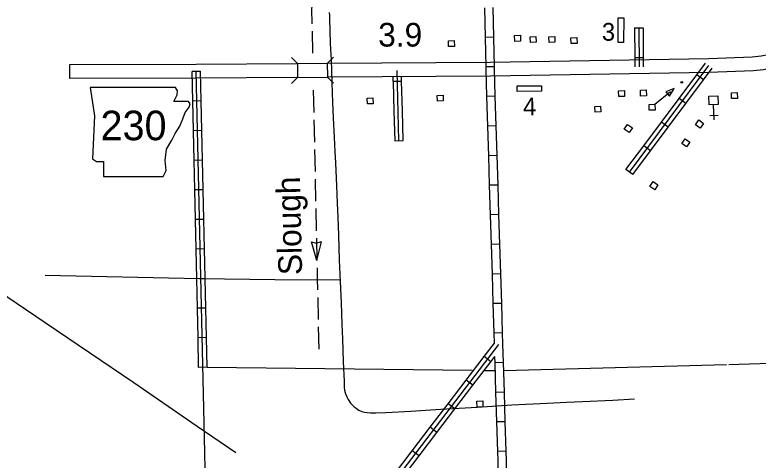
# Model space of a CAD drawing. Extents: x 1671357 to 13005564, y 567358 to 14261451.
# Drawn here: x 12758292.019 to 12758296.447, y 14259944.191 to 14259946.844 of the extents above; entities that cross this region are included whole.
import ezdxf

# ---------------------------------------------------------------- set-up
doc = ezdxf.new("R2010")
doc.units = 0
for name, color, linetype in [('10', 7, 'Continuous'), ('21', 7, 'Continuous'), ('31', 7, 'Continuous'), ('32', 7, 'Continuous'), ('37', 7, 'Continuous'), ('43', 7, 'Continuous'), ('48', 7, 'Continuous'), ('5', 7, 'Continuous'), ('56', 7, 'Continuous'), ('Default', 7, 'Continuous')]:
    doc.layers.add(name, color=color, linetype=linetype)

msp = doc.modelspace()

# ---------------------------------------------------------------- linework, layer by layer
at = {"layer": '10'}
for p, q in [((12758292.3471, 14259946.465), (12758292.347, 14259946.5485)), ((12758293.7025, 14259946.5542), (12758293.7031, 14259946.4708))]:
    msp.add_line(p, q, dxfattribs=at)
msp.add_lwpolyline([(12758293.8818, 14259946.5555), (12758294.8508, 14259946.5626), (12758296.1524, 14259946.5836), (12758296.4115, 14259946.5933), (12758296.465, 14259946.5991), (12758296.5073, 14259946.6083), (12758296.5912, 14259946.6334), (12758296.6124, 14259946.6421), (12758296.6425, 14259946.6507), (12758296.6884, 14259946.6603), (12758296.7347, 14259946.6645), (12758297.4833, 14259946.6833), (12758297.4862, 14259946.5996), (12758296.7007, 14259946.5776), (12758296.6625, 14259946.5696), (12758296.6398, 14259946.5631), (12758296.619, 14259946.5546), (12758296.5282, 14259946.5274), (12758296.4784, 14259946.5166), (12758296.4176, 14259946.5101), (12758296.1546, 14259946.5002), (12758294.8518, 14259946.4791), (12758293.8834, 14259946.4721)], close=True, dxfattribs=at)
for points in [[(12758292.347, 14259946.5485), (12758293.0998, 14259946.5499), (12758293.7015, 14259946.5542)], [(12758293.7015, 14259946.5542), (12758293.8834, 14259946.5555)], [(12758293.6976, 14259946.4707), (12758293.1001, 14259946.4664), (12758292.347, 14259946.465)], [(12758293.6976, 14259946.4707), (12758293.8834, 14259946.4721)]]:
    msp.add_lwpolyline(points, dxfattribs=at)
at = {"layer": '21'}
msp.add_lwpolyline([(12758292.4682, 14259946.4121), (12758292.4936, 14259946.2427), (12758292.4823, 14259945.9857), (12758292.5049, 14259945.9715), (12758292.5473, 14259945.9715), (12758292.5473, 14259945.8812), (12758292.9031, 14259945.8812), (12758292.9201, 14259945.9179), (12758292.9144, 14259945.9772), (12758292.9229, 14259946.045), (12758292.9539, 14259946.0986), (12758292.9737, 14259946.1382), (12758293.002, 14259946.1805), (12758293.0189, 14259946.2257), (12758293.033, 14259946.2624), (12758293.0584, 14259946.2935), (12758293.0641, 14259946.3133), (12758293.0528, 14259946.3274), (12758292.9652, 14259946.3274), (12758292.985, 14259946.3669), (12758292.9878, 14259946.3923), (12758292.9761, 14259946.4119)], close=True, dxfattribs=at)
at = {"layer": '31'}
for p, q in [((12758294.3231, 14259946.448), (12758294.2731, 14259946.4468)), ((12758294.282, 14259946.0943), (12758294.3321, 14259946.0956))]:
    msp.add_line(p, q, dxfattribs=at)
for points in [[(12758294.307, 14259946.095), (12758294.2964, 14259946.5135)], [(12758294.2731, 14259946.4468), (12758294.2724, 14259946.4749)], [(12758294.3231, 14259946.448), (12758294.3225, 14259946.4753)], [(12758294.2731, 14259946.4468), (12758294.2775, 14259946.2705)], [(12758294.3276, 14259946.2718), (12758294.3231, 14259946.448)], [(12758294.2775, 14259946.2705), (12758294.282, 14259946.0943)], [(12758294.3321, 14259946.0956), (12758294.3276, 14259946.2718)]]:
    msp.add_lwpolyline(points, dxfattribs=at)
at = {"layer": '32'}
for p, q in [((12758295.7114, 14259946.767), (12758295.7615, 14259946.7672)), ((12758294.8727, 14259946.711), (12758294.8226, 14259946.71)), ((12758295.7123, 14259946.5907), (12758295.7624, 14259946.5909)), ((12758293.125, 14259946.5072), (12758293.075, 14259946.5061)), ((12758294.8761, 14259946.5347), (12758294.826, 14259946.5338)), ((12758296.1218, 14259946.4577), (12758296.0817, 14259946.4877)), ((12758293.1289, 14259946.331), (12758293.0789, 14259946.3299)), ((12758294.8813, 14259946.3588), (12758294.8313, 14259946.3573)), ((12758296.0164, 14259946.3164), (12758295.9762, 14259946.3464)), ((12758295.9109, 14259946.1752), (12758295.8708, 14259946.2052)), ((12758293.1328, 14259946.1547), (12758293.0828, 14259946.1536)), ((12758294.8868, 14259946.1826), (12758294.8367, 14259946.1811)), ((12758295.8054, 14259946.034), (12758295.7653, 14259946.0639)), ((12758293.1367, 14259945.9785), (12758293.0867, 14259945.9774)), ((12758294.8922, 14259946.0064), (12758294.8421, 14259946.0049)), ((12758295.7, 14259945.8927), (12758295.6598, 14259945.9227)), ((12758294.8976, 14259945.8302), (12758294.8476, 14259945.8287)), ((12758293.1406, 14259945.8023), (12758293.0906, 14259945.8012)), ((12758294.903, 14259945.654), (12758294.853, 14259945.6525)), ((12758293.1445, 14259945.626), (12758293.0945, 14259945.6249)), ((12758294.9085, 14259945.4778), (12758294.8584, 14259945.4763)), ((12758293.1484, 14259945.4498), (12758293.0984, 14259945.4487)), ((12758294.9139, 14259945.3016), (12758294.8638, 14259945.3001)), ((12758293.1524, 14259945.2736), (12758293.1023, 14259945.2725)), ((12758294.9193, 14259945.1254), (12758294.8692, 14259945.1239)), ((12758293.1563, 14259945.0973), (12758293.1062, 14259945.0962)), ((12758294.9247, 14259944.9493), (12758294.8747, 14259944.9477)), ((12758293.1602, 14259944.9211), (12758293.1101, 14259944.92)), ((12758294.8543, 14259944.7776), (12758294.8145, 14259944.8079)), ((12758294.9301, 14259944.773), (12758294.88, 14259944.7715)), ((12758293.1641, 14259944.7449), (12758293.114, 14259944.7438)), ((12758294.7474, 14259944.6374), (12758294.7076, 14259944.6678)), ((12758294.9354, 14259944.5968), (12758294.8853, 14259944.5953)), ((12758294.6405, 14259944.4972), (12758294.6007, 14259944.5276)), ((12758294.9407, 14259944.4206), (12758294.8906, 14259944.4191)), ((12758294.5336, 14259944.3571), (12758294.4938, 14259944.3874)), ((12758294.4267, 14259944.2169), (12758294.3869, 14259944.2473)), ((12758294.946, 14259944.2444), (12758294.8959, 14259944.2429))]:
    msp.add_line(p, q, dxfattribs=at)
for points in [[(12758294.8226, 14259946.71), (12758294.8192, 14259946.8863)], [(12758294.8727, 14259946.711), (12758294.8693, 14259946.8872)], [(12758295.7114, 14259946.767), (12758295.7123, 14259946.5907)], [(12758295.7365, 14259946.7671), (12758295.7377, 14259946.5349)], [(12758295.7615, 14259946.7672), (12758295.7624, 14259946.5909)], [(12758294.826, 14259946.5338), (12758294.8226, 14259946.71)], [(12758294.8761, 14259946.5347), (12758294.8727, 14259946.711)], [(12758295.7123, 14259946.5907), (12758295.7126, 14259946.5348)], [(12758295.7624, 14259946.5909), (12758295.7627, 14259946.535)], [(12758295.6799, 14259945.9077), (12758296.1535, 14259946.5419)], [(12758296.0817, 14259946.4877), (12758296.1334, 14259946.5569)], [(12758293.075, 14259946.5061), (12758293.0749, 14259946.5076)], [(12758293.0789, 14259946.3299), (12758293.075, 14259946.5061)], [(12758293.1503, 14259944.2344), (12758293.1, 14259946.5081)], [(12758293.125, 14259946.5072), (12758293.125, 14259946.5087)], [(12758293.1289, 14259946.331), (12758293.125, 14259946.5072)], [(12758294.8313, 14259946.3573), (12758294.8263, 14259946.5202), (12758294.826, 14259946.5338)], [(12758294.8813, 14259946.3588), (12758294.8763, 14259946.5215), (12758294.8761, 14259946.5347)], [(12758296.1218, 14259946.4577), (12758296.1735, 14259946.5269)], [(12758295.9762, 14259946.3464), (12758296.0817, 14259946.4877)], [(12758296.0164, 14259946.3164), (12758296.1218, 14259946.4577)], [(12758293.0828, 14259946.1536), (12758293.0789, 14259946.3299)], [(12758293.1328, 14259946.1547), (12758293.1289, 14259946.331)], [(12758294.8367, 14259946.1811), (12758294.8313, 14259946.3573)], [(12758294.8868, 14259946.1826), (12758294.8813, 14259946.3588)], [(12758295.8708, 14259946.2052), (12758295.9762, 14259946.3464)], [(12758295.9109, 14259946.1752), (12758296.0164, 14259946.3164)], [(12758295.7653, 14259946.0639), (12758295.8708, 14259946.2052)], [(12758293.0867, 14259945.9774), (12758293.0828, 14259946.1536)], [(12758293.1367, 14259945.9785), (12758293.1328, 14259946.1547)], [(12758294.8421, 14259946.0049), (12758294.8367, 14259946.1811)], [(12758294.8922, 14259946.0064), (12758294.8868, 14259946.1826)], [(12758295.8054, 14259946.034), (12758295.9109, 14259946.1752)], [(12758295.6598, 14259945.9227), (12758295.7653, 14259946.0639)], [(12758295.7, 14259945.8927), (12758295.8054, 14259946.034)], [(12758293.0906, 14259945.8012), (12758293.0867, 14259945.9774)], [(12758293.1406, 14259945.8023), (12758293.1367, 14259945.9785)], [(12758294.8476, 14259945.8287), (12758294.8421, 14259946.0049)], [(12758294.8976, 14259945.8302), (12758294.8922, 14259946.0064)], [(12758294.903, 14259945.654), (12758294.8976, 14259945.8302)], [(12758293.0945, 14259945.6249), (12758293.0906, 14259945.8012)], [(12758293.1445, 14259945.626), (12758293.1406, 14259945.8023)], [(12758294.853, 14259945.6525), (12758294.8476, 14259945.8287)], [(12758294.8584, 14259945.4763), (12758294.853, 14259945.6525)], [(12758294.9085, 14259945.4778), (12758294.903, 14259945.654)], [(12758293.0984, 14259945.4487), (12758293.0945, 14259945.6249)], [(12758293.1484, 14259945.4498), (12758293.1445, 14259945.626)], [(12758294.8638, 14259945.3001), (12758294.8584, 14259945.4763)], [(12758294.9139, 14259945.3016), (12758294.9085, 14259945.4778)], [(12758293.1023, 14259945.2725), (12758293.0984, 14259945.4487)], [(12758293.1524, 14259945.2736), (12758293.1484, 14259945.4498)], [(12758294.8692, 14259945.1239), (12758294.8638, 14259945.3001)], [(12758294.9193, 14259945.1254), (12758294.9139, 14259945.3016)], [(12758293.1062, 14259945.0962), (12758293.1023, 14259945.2725)], [(12758293.1563, 14259945.0973), (12758293.1524, 14259945.2736)], [(12758294.8747, 14259944.9477), (12758294.8692, 14259945.1239)], [(12758294.9247, 14259944.9493), (12758294.9193, 14259945.1254)], [(12758293.1101, 14259944.92), (12758293.1062, 14259945.0962)], [(12758293.1602, 14259944.9211), (12758293.1563, 14259945.0973)], [(12758294.8765, 14259944.8892), (12758294.8747, 14259944.9477)], [(12758294.9301, 14259944.773), (12758294.9268, 14259944.8818), (12758294.9247, 14259944.9493)], [(12758293.114, 14259944.7438), (12758293.1101, 14259944.92)], [(12758293.1641, 14259944.7449), (12758293.1602, 14259944.9211)], [(12758292.9509, 14259942.3231), (12758294.9018, 14259944.8811)], [(12758294.8145, 14259944.8079), (12758294.8765, 14259944.8892)], [(12758294.7076, 14259944.6678), (12758294.8145, 14259944.8079)], [(12758294.7474, 14259944.6374), (12758294.8543, 14259944.7776)], [(12758294.8543, 14259944.7776), (12758294.8789, 14259944.8098)], [(12758294.88, 14259944.7715), (12758294.8789, 14259944.8098)], [(12758294.8853, 14259944.5953), (12758294.88, 14259944.7715)], [(12758294.9354, 14259944.5968), (12758294.9301, 14259944.773)], [(12758294.6007, 14259944.5276), (12758294.7076, 14259944.6678)], [(12758294.6405, 14259944.4972), (12758294.7474, 14259944.6374)], [(12758294.8906, 14259944.4191), (12758294.8853, 14259944.5953)], [(12758294.9407, 14259944.4206), (12758294.9354, 14259944.5968)], [(12758294.4938, 14259944.3874), (12758294.6007, 14259944.5276)], [(12758294.5336, 14259944.3571), (12758294.6405, 14259944.4972)], [(12758294.8959, 14259944.2429), (12758294.8906, 14259944.4191)], [(12758294.946, 14259944.2444), (12758294.9407, 14259944.4206)], [(12758294.3869, 14259944.2473), (12758294.4938, 14259944.3874)], [(12758294.4267, 14259944.2169), (12758294.5336, 14259944.3571)], [(12758294.28, 14259944.1071), (12758294.3869, 14259944.2473)], [(12758294.8995, 14259944.0671), (12758294.8976, 14259944.187), (12758294.8959, 14259944.2429)], [(12758294.9496, 14259944.0678), (12758294.9477, 14259944.1881), (12758294.946, 14259944.2444)], [(12758292.7938, 14259943.9226), (12758292.9219, 14259943.9263), (12758292.9421, 14259943.9293), (12758292.9494, 14259943.9316), (12758292.954, 14259943.9334), (12758292.9599, 14259943.9367), (12758292.9694, 14259943.943), (12758292.9807, 14259943.9514), (12758292.9941, 14259943.961), (12758293.0584, 14259944.0218), (12758293.1002, 14259944.0591), (12758293.1149, 14259944.077), (12758293.1257, 14259944.0915), (12758293.1337, 14259944.1035), (12758293.1433, 14259944.1139), (12758293.1487, 14259944.1208), (12758293.1531, 14259944.1296), (12758293.1524, 14259944.139), (12758293.1503, 14259944.2344)], [(12758294.3198, 14259944.0767), (12758294.4267, 14259944.2169)]]:
    msp.add_lwpolyline(points, dxfattribs=at)
at = {"layer": '37'}
for p, q in [((12758293.7028, 14259946.5125), (12758293.7028, 14259946.5125)), ((12758293.8821, 14259946.5138), (12758293.8821, 14259946.5138))]:
    msp.add_line(p, q, dxfattribs=at)
for points in [[(12758293.7025, 14259946.5542), (12758293.6668, 14259946.5894)], [(12758293.917, 14259946.5912), (12758293.8818, 14259946.5555)], [(12758293.6679, 14259946.4351), (12758293.7031, 14259946.4708)], [(12758293.8824, 14259946.4721), (12758293.9181, 14259946.4369)]]:
    msp.add_lwpolyline(points, dxfattribs=at)
at = {"layer": '43'}
for p, q in [((12758293.8184, 14259945.3815), (12758293.7864, 14259945.4915)), ((12758293.7864, 14259945.4915), (12758293.8161, 14259945.4842)), ((12758293.8457, 14259945.4928), (12758293.8165, 14259945.4843)), ((12758293.8184, 14259945.3815), (12758293.8457, 14259945.4928))]:
    msp.add_line(p, q, dxfattribs=at)
for points in [[(12758293.7932, 14259946.9229), (12758293.7898, 14259946.9113), (12758293.7865, 14259946.8779), (12758293.7883, 14259946.7914)], [(12758293.7893, 14259946.7473), (12758293.7921, 14259946.6152)], [(12758293.7968, 14259946.3949), (12758293.7982, 14259946.3288)], [(12758293.7982, 14259946.3288), (12758293.7996, 14259946.2627)], [(12758293.8006, 14259946.2186), (12758293.8034, 14259946.0864)], [(12758293.8043, 14259946.0424), (12758293.8072, 14259945.9102)], [(12758293.8081, 14259945.8661), (12758293.8109, 14259945.734)], [(12758293.8119, 14259945.6899), (12758293.8147, 14259945.5577)], [(12758293.8156, 14259945.5137), (12758293.8184, 14259945.3815)], [(12758293.8194, 14259945.3374), (12758293.8208, 14259945.2713)], [(12758293.8208, 14259945.2713), (12758293.8222, 14259945.2053)], [(12758293.8231, 14259945.1612), (12758293.826, 14259945.029)], [(12758293.8269, 14259944.985), (12758293.8297, 14259944.8528)]]:
    msp.add_lwpolyline(points, dxfattribs=at)
at = {"layer": '5'}
for points in [[(12758296.6437, 14259944.7705), (12758296.2726, 14259944.7602)], [(12758294.7437, 14259944.7247), (12758293.1641, 14259944.7431)], [(12758294.8771, 14259944.7231), (12758294.8163, 14259944.7238)], [(12758296.2582, 14259944.7598), (12758294.9323, 14259944.7232)]]:
    msp.add_lwpolyline(points, dxfattribs=at)
at = {"layer": '56'}
for p, q in [((12758295.8322, 14259946.3118), (12758295.9248, 14259946.3871)), ((12758296.1858, 14259946.2187), (12758296.1819, 14259946.3086)), ((12758296.2097, 14259946.2448), (12758296.1597, 14259946.2427))]:
    msp.add_line(p, q, dxfattribs=at)
for points in [[(12758295.613, 14259946.8258), (12758295.6464, 14259946.8257), (12758295.6459, 14259946.6796), (12758295.6125, 14259946.6797)], [(12758294.9975, 14259946.6861), (12758294.996, 14259946.7208), (12758295.0308, 14259946.7223), (12758295.0323, 14259946.6876)], [(12758295.0903, 14259946.679), (12758295.0888, 14259946.7138), (12758295.1236, 14259946.7153), (12758295.1251, 14259946.6805)], [(12758295.202, 14259946.6793), (12758295.2005, 14259946.714), (12758295.2353, 14259946.7155), (12758295.2368, 14259946.6808)], [(12758294.603, 14259946.6548), (12758294.6015, 14259946.6895), (12758294.6363, 14259946.691), (12758294.6378, 14259946.6562)], [(12758295.3336, 14259946.6727), (12758295.3321, 14259946.7074), (12758295.3669, 14259946.7089), (12758295.3684, 14259946.6741)], [(12758295.0112, 14259946.3874), (12758295.0109, 14259946.4208), (12758295.1569, 14259946.422), (12758295.1572, 14259946.3887)], [(12758294.5363, 14259946.3296), (12758294.5348, 14259946.3643), (12758294.5697, 14259946.3658), (12758294.5712, 14259946.3311)], [(12758295.6171, 14259946.3571), (12758295.6156, 14259946.3918), (12758295.6504, 14259946.3933), (12758295.6519, 14259946.3586)], [(12758295.747, 14259946.3604), (12758295.7456, 14259946.3951), (12758295.7804, 14259946.3966), (12758295.7819, 14259946.3618)], [(12758295.8968, 14259946.386), (12758295.9183, 14259946.3595), (12758295.9472, 14259946.405)], [(12758296.2068, 14259946.3618), (12758296.209, 14259946.3097), (12758296.155, 14259946.3074), (12758296.1528, 14259946.3595)], [(12758296.2891, 14259946.3453), (12758296.2876, 14259946.38), (12758296.3224, 14259946.3815), (12758296.3239, 14259946.3468)], [(12758294.1189, 14259946.3133), (12758294.1174, 14259946.348), (12758294.1522, 14259946.3495), (12758294.1537, 14259946.3147)], [(12758295.4753, 14259946.2641), (12758295.4738, 14259946.2988), (12758295.5086, 14259946.3003), (12758295.5101, 14259946.2656)], [(12758295.7988, 14259946.2756), (12758295.7973, 14259946.3103), (12758295.8322, 14259946.3118), (12758295.8336, 14259946.2771)], [(12758295.6781, 14259946.1429), (12758295.6494, 14259946.1625), (12758295.669, 14259946.1913), (12758295.6977, 14259946.1718)], [(12758296.1021, 14259946.1693), (12758296.0738, 14259946.1895), (12758296.094, 14259946.2179), (12758296.1223, 14259946.1977)], [(12758296.0212, 14259946.0577), (12758295.9925, 14259946.0773), (12758296.012, 14259946.1061), (12758296.0408, 14259946.0866)], [(12758295.831, 14259945.8026), (12758295.8022, 14259945.8221), (12758295.8218, 14259945.8509), (12758295.8505, 14259945.8314)], [(12758294.7727, 14259944.508), (12758294.7712, 14259944.5427), (12758294.806, 14259944.5442), (12758294.8075, 14259944.5094)]]:
    msp.add_lwpolyline(points, close=True, dxfattribs=at)
msp.add_circle((12758295.9924, 14259946.4424), 0.00501, dxfattribs=at)
at = {"layer": 'Default'}
for points in [[(12758288.91, 14259947.2326), (12758289.422, 14259946.8886), (12758289.448, 14259946.8666), (12758289.832, 14259946.6086), (12758290.173, 14259946.3786), (12758290.432, 14259946.2046), (12758290.694, 14259946.0266), (12758290.992, 14259945.8246), (12758291.181, 14259945.6976), (12758291.236, 14259945.6606), (12758291.439, 14259945.5246), (12758291.692, 14259945.3546), (12758292.199, 14259945.0116), (12758292.728, 14259944.6536), (12758293.106, 14259944.3946), (12758293.335, 14259944.2378)], [(12758293.8911, 14259946.8573), (12758293.8927, 14259946.8398), (12758293.8931, 14259946.8224), (12758293.8982, 14259946.6761), (12758293.8994, 14259946.6388), (12758293.9026, 14259946.5766), (12758293.905, 14259946.5132), (12758293.9074, 14259946.441), (12758293.9117, 14259946.3225), (12758293.9157, 14259946.2301), (12758293.922, 14259946.1163), (12758293.9256, 14259946.0279), (12758293.9284, 14259945.9633), (12758293.9351, 14259945.8262), (12758293.9391, 14259945.7215), (12758293.9422, 14259945.6387), (12758293.947, 14259945.5324), (12758293.9517, 14259945.3854), (12758293.9557, 14259945.2981), (12758293.9628, 14259945.1285), (12758293.9672, 14259945.0012), (12758293.9707, 14259944.9148), (12758293.9759, 14259944.7765), (12758293.981, 14259944.6627), (12758293.9818, 14259944.6242), (12758293.9838, 14259944.6076), (12758293.9894, 14259944.5866), (12758293.9961, 14259944.5691), (12758294.004, 14259944.5525), (12758294.0191, 14259944.5299), (12758294.0298, 14259944.518), (12758294.0397, 14259944.5089), (12758294.0516, 14259944.5002), (12758294.0686, 14259944.4899), (12758294.086, 14259944.4819), (12758294.1023, 14259944.4768), (12758294.1181, 14259944.4748), (12758294.1379, 14259944.4736), (12758294.1696, 14259944.474), (12758294.2283, 14259944.476), (12758294.3784, 14259944.4839), (12758294.5575, 14259944.4942), (12758294.7728, 14259944.507), (12758294.9802, 14259944.5202), (12758295.1905, 14259944.5303), (12758295.3062, 14259944.537), (12758295.4001, 14259944.5414), (12758295.5815, 14259944.5494), (12758295.7096, 14259944.5562)], [(12758292.1994, 14259945.294), (12758293.1187, 14259945.2735), (12758293.5681, 14259945.2671), (12758293.9539, 14259945.2649)]]:
    msp.add_lwpolyline(points, dxfattribs=at)

# ---------------------------------------------------------------- texts
at = {"layer": '21'}
msp.add_text('230', height=0.17628, dxfattribs=at).set_placement((12758292.5294, 14259946.0971))
at = {"layer": '43'}
msp.add_text('Slough', height=0.14102, rotation=91.273, dxfattribs=at).set_placement((12758293.7305, 14259945.2951))
at = {"layer": '48'}
msp.add_text('3.9', height=0.14102, dxfattribs=at).set_placement((12758294.1837, 14259946.6552))
at = {"layer": '56'}
for s, rotation, p in [('3', 359.8006, (12758295.5161, 14259946.6903)), ('4', 0.4939, (12758295.0467, 14259946.2453))]:
    msp.add_text(s, height=0.1058, rotation=rotation, dxfattribs=at).set_placement(p)

doc.saveas('drawing.dxf')
